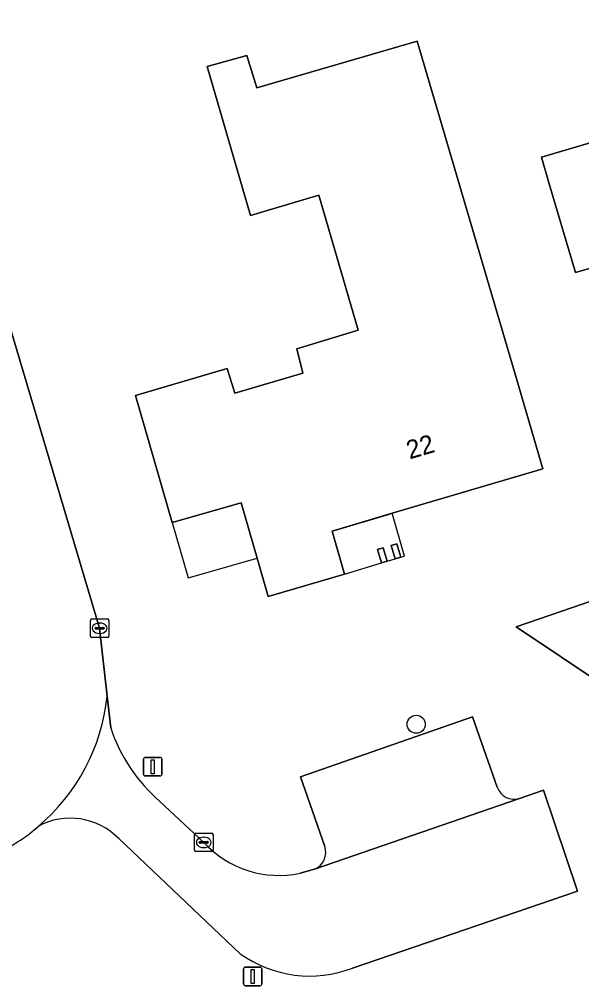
# Model space of a CAD drawing. Extents: x 162417 to 163722, y 384268 to 385417.
# Drawn here: x 163178 to 163208.3, y 384539 to 384591.1 of the extents above; entities that cross this region are included whole.
import ezdxf

# ---------------------------------------------------------------- set-up
doc = ezdxf.new("R2010")
doc.units = 0
for name, color, linetype in [('IMGEO_Boom', 7, 'Continuous'), ('IMGEO_Erf', 7, 'Continuous'), ('IMGEO_Kolk', 7, 'Continuous'), ('IMGEO_Lichtmast', 7, 'Continuous'), ('IMGEO_Pand', 7, 'Continuous'), ('IMGEO_Pand_nummerreeks', 7, 'Continuous'), ('IMGEO_Pand_overbouw', 7, 'Continuous'), ('IMGEO_Parkeervlak_open', 7, 'Continuous'), ('IMGEO_Rijbaan_lokaal_gesloten', 7, 'Continuous'), ('IMGEO_Rijbaan_lokaal_open', 7, 'Continuous'), ('IMGEO_Voetpad_open', 7, 'Continuous')]:
    doc.layers.add(name, color=color, linetype=linetype)

msp = doc.modelspace()

# ---------------------------------------------------------------- linework, layer by layer
at = {"layer": 'IMGEO_Boom'}
msp.add_circle((163199.415, 384553.106), 0.489, dxfattribs=at)
at = {"layer": 'IMGEO_Erf'}
for points in [[(163310.764, 384635.802), (163312.926, 384636.415), (163300.634, 384677.935), (163300.352, 384678.47), (163299.946, 384679.602), (163217.164, 384655.09), (163211.589, 384653.439), (163162.154, 384638.801), (163163.733, 384633.465), (163163.883, 384632.961), (163162.442, 384632.589), (163160.726, 384632.111), (163162.281, 384626.769), (163162.11, 384626.271), (163182.33, 384558.292), (163182.739, 384554.615), (163182.929, 384552.906)], [(163209.207, 384577.833), (163208.005, 384577.479), (163206.591, 384582.275), (163206.168, 384583.709), (163215.696, 384586.518)], [(163209.757, 384555.048), (163204.802, 384558.366), (163209.626, 384560.018)], [(163194.483, 384546.516), (163193.178, 384550.277), (163202.446, 384553.51), (163203.788, 384549.708)], [(163204.998, 384549.096), (163206.282, 384549.556), (163208.119, 384544.102), (163195.971, 384539.949)], [(163185.584, 384548.938), (163187.947, 384546.734)], [(163189.914, 384540.721), (163183.358, 384546.941)], [(163193.158, 384545.071), (163193.93, 384545.291)]]:
    msp.add_lwpolyline(points, dxfattribs=at)
for points in [[(163204.843, 384571.687), (163206.25, 384566.889), (163198.121, 384564.491), (163197.927, 384564.434), (163194.881, 384563.535), (163195.539, 384561.212), (163191.431, 384559.992), (163190.834, 384562.064), (163189.973, 384565.049), (163186.241, 384563.99), (163184.263, 384570.848), (163189.214, 384572.308), (163189.622, 384570.967), (163193.301, 384572.054), (163192.964, 384573.359), (163196.283, 384574.367), (163194.161, 384581.649), (163190.468, 384580.569), (163188.133, 384588.597), (163190.268, 384589.201), (163190.82, 384587.456), (163199.462, 384589.976)], [(163198.376, 384562.848), (163198.592, 384562.119), (163198.286, 384562.028), (163198.07, 384562.757)], [(163197.638, 384562.629), (163197.854, 384561.9), (163197.547, 384561.809), (163197.331, 384562.538)]]:
    msp.add_lwpolyline(points, close=True, dxfattribs=at)
for centre, radius, start, end in [((163191.48, 384555.755), 9.013, 198.4286, 229.1446), ((163204.712, 384550.034), 0.98, 199.3982, 286.9426), ((163180.751, 384544.383), 3.652, 44.4468, 118.4078), ((163173.938, 384553.146), 7.521, 288.1022, 312.4367), ((163192.004, 384550.45), 5.501, 222.4888, 282.112), ((163193.557, 384546.197), 0.979, 292.3691, 19.0393), ((163193.661, 384545.972), 6.451, 234.4888, 290.9842)]:
    msp.add_arc(centre, radius, start, end, dxfattribs=at)
at = {"layer": 'IMGEO_Kolk'}
for p, q in [((163181.831, 384557.862), (163181.831, 384558.714)), ((163181.906, 384558.788), (163182.758, 384558.788)), ((163182.832, 384558.714), (163182.832, 384557.862)), ((163182.09, 384558.282), (163182.09, 384558.294)), ((163182.528, 384558.245), (163182.13, 384558.245)), ((163182.133, 384558.331), (163182.531, 384558.331)), ((163182.319, 384558.568), (163182.344, 384558.568)), ((163182.574, 384558.294), (163182.574, 384558.282)), ((163182.758, 384557.788), (163181.906, 384557.788)), ((163182.342, 384558.008), (163182.317, 384558.008)), ((163187.525, 384547.232), (163188.377, 384547.232)), ((163187.45, 384546.306), (163187.45, 384547.158)), ((163187.709, 384546.726), (163187.709, 384546.738)), ((163188.147, 384546.689), (163187.749, 384546.689)), ((163187.752, 384546.775), (163188.15, 384546.775)), ((163187.938, 384547.012), (163187.963, 384547.012)), ((163188.193, 384546.738), (163188.193, 384546.726)), ((163188.451, 384547.158), (163188.451, 384546.306)), ((163188.377, 384546.232), (163187.525, 384546.232)), ((163187.961, 384546.452), (163187.936, 384546.452))]:
    msp.add_line(p, q, dxfattribs=at)
for points in [[(163181.831, 384557.862), (163181.831, 384558.714)], [(163181.906, 384558.788), (163182.758, 384558.788)], [(163182.832, 384558.714), (163182.832, 384557.862)], [(163182.758, 384557.788), (163181.906, 384557.788)], [(163187.525, 384547.232), (163188.377, 384547.232)], [(163187.45, 384546.306), (163187.45, 384547.158)], [(163188.451, 384547.158), (163188.451, 384546.306)], [(163188.377, 384546.232), (163187.525, 384546.232)]]:
    msp.add_lwpolyline(points, dxfattribs=at)
for centre, radius, start, end in [((163181.908, 384558.712), 0.0765, 91.552, 178.448), ((163181.908, 384558.712), 0.0765, 91.552, 178.448), ((163182.756, 384558.712), 0.0765, 1.552, 88.448), ((163182.756, 384558.712), 0.0765, 1.552, 88.448), ((163182.13, 384558.291), 0.0403, 85.8775, 175.7526), ((163182.127, 384558.281), 0.0366, 178.938, 274.7102), ((163182.531, 384558.288), 0.043, 264.8664, 352.4533), ((163182.535, 384558.293), 0.0386, 1.7309, 96.639), ((163181.908, 384557.864), 0.0765, 181.552, 268.448), ((163181.908, 384557.864), 0.0765, 181.552, 268.448), ((163182.756, 384557.864), 0.0765, 271.552, 358.448), ((163182.756, 384557.864), 0.0765, 271.552, 358.448), ((163187.527, 384547.156), 0.0765, 91.552, 178.448), ((163187.527, 384547.156), 0.0765, 91.552, 178.448), ((163188.375, 384547.156), 0.0765, 1.552, 88.448), ((163188.375, 384547.156), 0.0765, 1.552, 88.448), ((163187.749, 384546.735), 0.0403, 85.8775, 175.7526), ((163187.746, 384546.725), 0.0366, 178.938, 274.7102), ((163188.15, 384546.732), 0.043, 264.8664, 352.4533), ((163188.154, 384546.737), 0.0386, 1.7309, 96.639), ((163187.527, 384546.308), 0.0765, 181.552, 268.448), ((163187.527, 384546.308), 0.0765, 181.552, 268.448), ((163188.375, 384546.308), 0.0765, 271.552, 358.448), ((163188.375, 384546.308), 0.0765, 271.552, 358.448)]:
    msp.add_arc(centre, radius, start, end, dxfattribs=at)
for centre, major_axis, ratio, start_param, end_param in [((163182.318, 384558.288), (-0.387, 0.002), 0.722429, 4.712389, 7.853982), ((163182.343, 384558.288), (-0.39, 0.002), 0.717154, 1.570796, 4.712389), ((163187.937, 384546.732), (-0.387, 0.002), 0.722429, 4.712389, 7.853982), ((163187.962, 384546.732), (-0.39, 0.002), 0.717154, 1.570796, 4.712389)]:
    msp.add_ellipse(centre, major_axis=major_axis, ratio=ratio, start_param=start_param, end_param=end_param, dxfattribs=at)
at = {"layer": 'IMGEO_Lichtmast'}
for p, q in [((163184.696, 384550.415), (163184.696, 384551.215)), ((163184.696, 384551.215), (163184.696, 384550.415)), ((163184.796, 384551.315), (163185.586, 384551.315)), ((163185.586, 384551.315), (163184.796, 384551.315)), ((163185.686, 384551.215), (163185.686, 384550.415)), ((163185.686, 384550.415), (163185.686, 384551.215)), ((163185.586, 384550.315), (163184.796, 384550.315)), ((163184.796, 384550.315), (163185.586, 384550.315)), ((163190.093, 384539.099), (163190.093, 384539.899)), ((163190.093, 384539.899), (163190.093, 384539.099)), ((163190.193, 384539.999), (163190.983, 384539.999)), ((163190.983, 384539.999), (163190.193, 384539.999)), ((163191.083, 384539.899), (163191.083, 384539.099)), ((163191.083, 384539.099), (163191.083, 384539.899)), ((163190.983, 384538.999), (163190.193, 384538.999)), ((163190.193, 384538.999), (163190.983, 384538.999))]:
    msp.add_line(p, q, dxfattribs=at)
for points in [[(163185.116, 384551.19), (163185.266, 384551.19), (163185.266, 384550.44), (163185.116, 384550.44), (163185.116, 384551.19)], [(163190.513, 384539.874), (163190.663, 384539.874), (163190.663, 384539.124), (163190.513, 384539.124), (163190.513, 384539.874)]]:
    msp.add_lwpolyline(points, dxfattribs=at)
for centre, start, end in [((163184.796, 384551.215), 90, 180), ((163184.796, 384551.215), 90, 180), ((163185.586, 384551.215), 0, 90), ((163185.586, 384551.215), 360, 90), ((163184.796, 384550.415), 180, 270), ((163184.796, 384550.415), 180, 270), ((163185.586, 384550.415), 270, 0), ((163185.586, 384550.415), 270, 0), ((163190.193, 384539.899), 90, 180), ((163190.193, 384539.899), 90, 180), ((163190.983, 384539.899), 0, 90), ((163190.983, 384539.899), 360, 90), ((163190.193, 384539.099), 180, 270), ((163190.193, 384539.099), 180, 270), ((163190.983, 384539.099), 270, 0), ((163190.983, 384539.099), 270, 0)]:
    msp.add_arc(centre, 0.1, start, end, dxfattribs=at)
at = {"layer": 'IMGEO_Pand'}
for points in [[(163204.843, 384571.687), (163199.462, 384589.976), (163190.82, 384587.456), (163190.268, 384589.201), (163188.133, 384588.597), (163190.468, 384580.569), (163194.161, 384581.649), (163196.283, 384574.367), (163192.964, 384573.359), (163193.301, 384572.054), (163189.622, 384570.967), (163189.214, 384572.308), (163184.263, 384570.848), (163186.241, 384563.99), (163189.973, 384565.049), (163190.834, 384562.064), (163191.431, 384559.992), (163195.539, 384561.212), (163194.881, 384563.535), (163197.927, 384564.434), (163198.121, 384564.491), (163206.25, 384566.889)], [(163198.376, 384562.848), (163198.07, 384562.757), (163198.286, 384562.028), (163198.592, 384562.119)], [(163197.638, 384562.629), (163197.331, 384562.538), (163197.547, 384561.809), (163197.854, 384561.9)]]:
    msp.add_lwpolyline(points, close=True, dxfattribs=at)
msp.add_lwpolyline([(163215.696, 384586.518), (163206.168, 384583.709), (163206.591, 384582.275), (163208.005, 384577.479), (163209.207, 384577.833)], dxfattribs=at)
at = {"layer": 'IMGEO_Pand_overbouw'}
for points in [[(163189.973, 384565.049), (163186.241, 384563.99), (163187.102, 384561.006), (163190.834, 384562.064)], [(163197.638, 384562.629), (163197.854, 384561.9), (163198.286, 384562.028), (163198.07, 384562.757), (163198.376, 384562.848), (163198.592, 384562.119), (163198.778, 384562.174), (163198.121, 384564.491), (163194.881, 384563.535), (163195.539, 384561.212), (163197.547, 384561.809), (163197.331, 384562.538)]]:
    msp.add_lwpolyline(points, close=True, dxfattribs=at)
at = {"layer": 'IMGEO_Parkeervlak_open'}
for points in [[(163203.788, 384549.708), (163202.446, 384553.51), (163193.178, 384550.277), (163194.483, 384546.516)], [(163193.93, 384545.291), (163204.998, 384549.096)]]:
    msp.add_lwpolyline(points, dxfattribs=at)
for centre, radius, start, end in [((163204.712, 384550.034), 0.98, 199.3982, 286.9426), ((163193.557, 384546.197), 0.979, 292.3691, 19.0393)]:
    msp.add_arc(centre, radius, start, end, dxfattribs=at)
at = {"layer": 'IMGEO_Rijbaan_lokaal_gesloten'}
msp.add_lwpolyline([(163182.739, 384554.615), (163182.33, 384558.292), (163162.11, 384626.271), (163160.428, 384632.021), (163157.808, 384631.227), (163158.677, 384628.287)], dxfattribs=at)
for centre, radius, start, end in [((163172.173, 384555.725), 10.624, 310.0758, 354.0015), ((163173.938, 384553.146), 7.521, 288.1022, 312.4367)]:
    msp.add_arc(centre, radius, start, end, dxfattribs=at)
at = {"layer": 'IMGEO_Rijbaan_lokaal_open'}
for points in [[(163182.929, 384552.906), (163182.739, 384554.615)], [(163195.971, 384539.949), (163208.119, 384544.102), (163206.282, 384549.556), (163204.998, 384549.096), (163193.93, 384545.291), (163193.158, 384545.071)], [(163187.947, 384546.734), (163185.584, 384548.938)], [(163183.358, 384546.941), (163189.914, 384540.721)]]:
    msp.add_lwpolyline(points, dxfattribs=at)
for centre, radius, start, end in [((163172.173, 384555.725), 10.624, 310.0758, 354.0015), ((163191.48, 384555.755), 9.013, 198.4286, 229.1446), ((163180.751, 384544.383), 3.652, 44.4468, 118.4078), ((163192.004, 384550.45), 5.501, 222.4888, 282.112), ((163193.661, 384545.972), 6.451, 234.4888, 290.9842)]:
    msp.add_arc(centre, radius, start, end, dxfattribs=at)
at = {"layer": 'IMGEO_Voetpad_open'}
msp.add_lwpolyline([(163211.389, 384558.534), (163209.626, 384560.018), (163204.802, 384558.366), (163209.757, 384555.048), (163213.881, 384556.436)], close=True, dxfattribs=at)

# ---------------------------------------------------------------- texts
at = {"layer": 'IMGEO_Pand_nummerreeks'}
msp.add_text('22', height=1, rotation=16.4382, dxfattribs=at).set_placement((163199.057, 384567.394))

doc.saveas('drawing.dxf')
